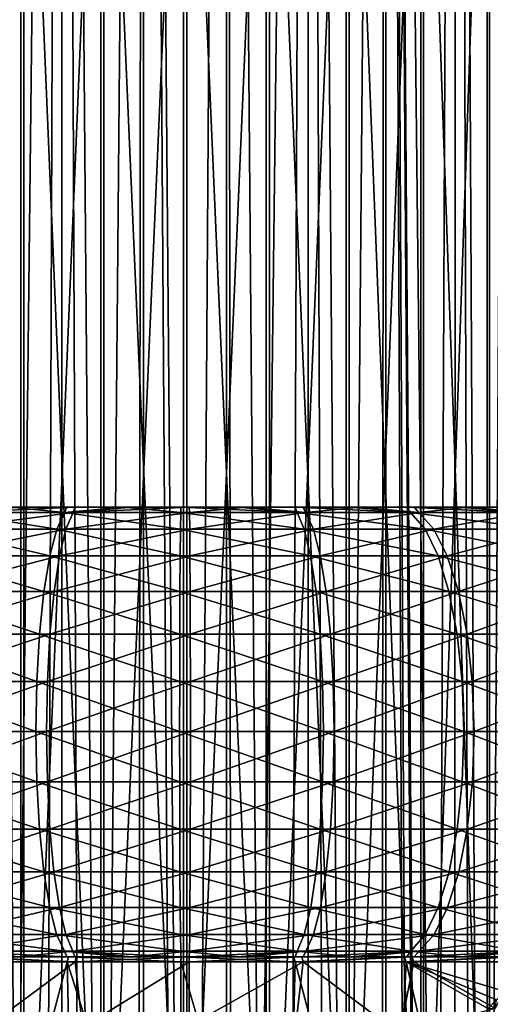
# Model space of a CAD drawing. Header units: metres. Extents: x -109 to 109, y -917 to 389.
# Tile 562 of 656: x -5 to 9, y -208 to -180. Entities that reach past the tile are written whole.
import ezdxf

# ---------------------------------------------------------------- set-up
doc = ezdxf.new("R2010")
doc.units = ezdxf.units.M
doc.layers.add('solid_24503124_XXX_01_SW0001', color=7, linetype='CONTINUOUS')
doc.layers.add('solid_24503124_XXX_01_SW0001_01', color=7, linetype='CONTINUOUS')

msp = doc.modelspace()

# ---------------------------------------------------------------- linework, layer by layer
at = {"layer": 'solid_24503124_XXX_01_SW0001'}
for points in [[(-5.6197, -285.277405, -11.722584), (-5.79459, -103, -11.637124), (-3.557477, -103, -12.503767)], [(-3.557692, -390, 12.503706), (-3.557692, -103, 12.503706), (-5.794521, -103, 11.637158)], [(-5.794521, -390, 11.637158), (-3.557692, -390, 12.503706), (-5.794521, -103, 11.637158)], [(-4.213745, -284.701843, -12.298144), (-5.6197, -285.277405, -11.722584), (-3.557477, -103, -12.503767)], [(-2.810636, -284.307465, -12.692531), (-4.213745, -284.701843, -12.298144), (-3.557477, -103, -12.503767)], [(-1.199402, -390, 12.944548), (-1.199402, -103, 12.944548), (-3.557692, -103, 12.503706)], [(-3.557692, -390, 12.503706), (-1.199402, -390, 12.944548), (-3.557692, -103, 12.503706)], [(-2.810636, -284.307465, -12.692531), (-3.557477, -103, -12.503767), (-1.199514, -103, -12.944537)], [(-1.408182, -284.076508, -12.923507), (-2.810636, -284.307465, -12.692531), (-1.199514, -103, -12.944537)], [(0, -284, -13), (-1.408182, -284.076508, -12.923507), (-1.199514, -103, -12.944537)], [(1.199402, -390, 12.944548), (1.199402, -103, 12.944548), (-1.199402, -103, 12.944548)], [(-1.199402, -390, 12.944548), (1.199402, -390, 12.944548), (-1.199402, -103, 12.944548)], [(-6.884048, -164.5, -57.364769), (-6.884008, -219.5, -57.364746), (-4.740466, -219.5, -56.287582)], [(-4.740501, -164.5, -56.287598), (-6.884048, -164.5, -57.364769), (-4.740466, -219.5, -56.287582)], [(-6.803097, -164.5, -79.470268), (-4.651719, -164.5, -80.531715), (-6.803058, -219.5, -79.470291)], [(-4.651719, -164.5, -80.531715), (-4.651684, -219.5, -80.531723), (-6.803058, -219.5, -79.470291)], [(-4.740501, -164.5, -56.287598), (-4.740466, -219.5, -56.287582), (-2.4355, -219.5, -55.622635)], [(-2.435523, -164.5, -55.622639), (-4.740501, -164.5, -56.287598), (-2.4355, -219.5, -55.622635)], [(-4.651719, -164.5, -80.531715), (-2.341933, -164.5, -81.179771), (-4.651684, -219.5, -80.531723)], [(-2.341933, -164.5, -81.179771), (-2.34191, -219.5, -81.179771), (-4.651684, -219.5, -80.531723)], [(-2.435523, -164.5, -55.622639), (-2.4355, -219.5, -55.622635), (-0.047606, -219.5, -55.392544)], [(-0.047606, -164.5, -55.392544), (-2.435523, -164.5, -55.622639), (-0.047606, -219.5, -55.392544)], [(-2.341933, -164.5, -81.179771), (0.047606, -164.5, -81.392372), (-2.34191, -219.5, -81.179771)], [(0.047606, -164.5, -81.392372), (0.047606, -219.5, -81.392372), (-2.34191, -219.5, -81.179771)], [(-6.751203, -194.251617, -379.878693), (-3.48131, -194.251617, -379.073364), (-5.03332, -194.092514, -380.861115)], [(-6.512115, -194.251617, -420.698975), (-4.805858, -194.092514, -419.696503), (-3.18291, -194.092514, -420.027069)], [(-3.233013, -194.251617, -421.465942), (-6.512115, -194.251617, -420.698975), (-3.18291, -194.092514, -420.027069)], [(-5.03332, -194.092514, -380.861115), (-3.414355, -194.092514, -380.511597), (-4.805858, -194.092514, -419.696503)], [(-3.48131, -194.251617, -379.073364), (-3.414355, -194.092514, -380.511597), (-5.03332, -194.092514, -380.861115)], [(-3.414355, -194.092514, -380.511597), (-3.18291, -194.092514, -420.027069), (-4.805858, -194.092514, -419.696503)], [(-3.48131, -194.251617, -379.073364), (-1.771843, -194.092514, -380.296967), (-3.414355, -194.092514, -380.511597)], [(-3.48131, -194.251617, -379.073364), (-0.125696, -194.251617, -378.78949), (-1.771843, -194.092514, -380.296967)], [(-3.414355, -194.092514, -380.511597), (-1.771843, -194.092514, -380.296967), (-3.18291, -194.092514, -420.027069)], [(-3.233013, -194.251617, -421.465942), (-3.18291, -194.092514, -420.027069), (-1.537996, -194.092514, -420.222412)], [(-1.771843, -194.092514, -380.296967), (-1.537996, -194.092514, -420.222412), (-3.18291, -194.092514, -420.027069)], [(-1.771843, -194.092514, -380.296967), (-0.117324, -194.092514, -380.218781), (-1.537996, -194.092514, -420.222412)], [(-0.125696, -194.251617, -378.78949), (-0.117324, -194.092514, -380.218781), (-1.771843, -194.092514, -380.296967)], [(-0.117324, -194.092514, -380.218781), (0.117324, -194.092514, -420.281219), (-1.537996, -194.092514, -420.222412)], [(-0.125696, -194.251617, -378.78949), (3.233013, -194.251617, -379.034058), (-0.117324, -194.092514, -380.218781)], [(3.233013, -194.251617, -379.034058), (1.537996, -194.092514, -380.277588), (-0.117324, -194.092514, -380.218781)], [(-7.184214, -194.729279, -378.572113), (-3.704595, -194.729279, -377.715149), (-6.751203, -194.251617, -379.878693)], [(-6.929791, -194.729279, -422.010559), (-6.512115, -194.251617, -420.698975), (-3.233013, -194.251617, -421.465942)], [(-6.929791, -194.729279, -422.010559), (-3.233013, -194.251617, -421.465942), (-3.440373, -194.729279, -422.826691)], [(-3.704595, -194.729279, -377.715149), (-3.48131, -194.251617, -379.073364), (-6.751203, -194.251617, -379.878693)], [(-3.704595, -194.729279, -377.715149), (-0.133758, -194.729279, -377.413055), (-3.48131, -194.251617, -379.073364)], [(-0.133758, -194.729279, -377.413055), (-0.125696, -194.251617, -378.78949), (-3.48131, -194.251617, -379.073364)], [(-0.133758, -194.729279, -377.413055), (3.440373, -194.729279, -377.673309), (-0.125696, -194.251617, -378.78949)], [(3.440373, -194.729279, -377.673309), (3.233013, -194.251617, -379.034058), (-0.125696, -194.251617, -378.78949)], [(-7.572876, -195.501526, -377.399353), (-3.905012, -195.501526, -376.496033), (-7.184214, -194.729279, -378.572113)], [(-3.440373, -194.729279, -422.826691), (-3.626496, -195.501526, -424.048096), (-7.30469, -195.501526, -423.187775)], [(-6.929791, -194.729279, -422.010559), (-3.440373, -194.729279, -422.826691), (-7.30469, -195.501526, -423.187775)], [(-3.905012, -195.501526, -376.496033), (-3.704595, -194.729279, -377.715149), (-7.184214, -194.729279, -378.572113)], [(-3.905012, -195.501526, -376.496033), (-0.140994, -195.501526, -376.177582), (-3.704595, -194.729279, -377.715149)], [(-0.140994, -195.501526, -376.177582), (-0.133758, -194.729279, -377.413055), (-3.704595, -194.729279, -377.715149)], [(0.133758, -194.729279, -423.086945), (0.140994, -195.501526, -424.322418), (-3.626496, -195.501526, -424.048096)], [(-3.440373, -194.729279, -422.826691), (0.133758, -194.729279, -423.086945), (-3.626496, -195.501526, -424.048096)], [(-0.140994, -195.501526, -376.177582), (3.626496, -195.501526, -376.451904), (-0.133758, -194.729279, -377.413055)], [(3.626496, -195.501526, -376.451904), (3.440373, -194.729279, -377.673309), (-0.133758, -194.729279, -377.413055)], [(-7.897663, -196.529587, -376.419312), (-4.072491, -196.529587, -375.477264), (-7.572876, -195.501526, -377.399353)], [(-3.626496, -195.501526, -424.048096), (-3.78203, -196.529587, -425.068756), (-7.617975, -196.529587, -424.171539)], [(-7.30469, -195.501526, -423.187775), (-3.626496, -195.501526, -424.048096), (-7.617975, -196.529587, -424.171539)], [(-4.072491, -196.529587, -375.477264), (-3.905012, -195.501526, -376.496033), (-7.572876, -195.501526, -377.399353)], [(-4.072491, -196.529587, -375.477264), (-0.147041, -196.529587, -375.145172), (-3.905012, -195.501526, -376.496033)], [(-0.147041, -196.529587, -375.145172), (-0.140994, -195.501526, -376.177582), (-3.905012, -195.501526, -376.496033)], [(0.140994, -195.501526, -424.322418), (0.147041, -196.529587, -425.354828), (-3.78203, -196.529587, -425.068756)], [(-3.626496, -195.501526, -424.048096), (0.140994, -195.501526, -424.322418), (-3.78203, -196.529587, -425.068756)], [(-0.147041, -196.529587, -375.145172), (3.78203, -196.529587, -375.431244), (-0.140994, -195.501526, -376.177582)], [(3.78203, -196.529587, -375.431244), (3.626496, -195.501526, -376.451904), (-0.140994, -195.501526, -376.177582)], [(-8.142256, -197.761765, -375.681274), (-4.198617, -197.761765, -374.710022), (-7.897663, -196.529587, -376.419312)], [(-4.198617, -197.761765, -374.710022), (-4.072491, -196.529587, -375.477264), (-7.897663, -196.529587, -376.419312)], [(-3.78203, -196.529587, -425.068756), (-3.89916, -197.761765, -425.837402), (-7.853905, -197.761765, -424.912415)], [(-7.617975, -196.529587, -424.171539), (-3.78203, -196.529587, -425.068756), (-7.853905, -197.761765, -424.912415)], [(-4.198617, -197.761765, -374.710022), (-0.151595, -197.761765, -374.367676), (-4.072491, -196.529587, -375.477264)], [(-0.151595, -197.761765, -374.367676), (-0.147041, -196.529587, -375.145172), (-4.072491, -196.529587, -375.477264)], [(0.147041, -196.529587, -425.354828), (0.151595, -197.761765, -426.132324), (-3.89916, -197.761765, -425.837402)], [(-3.78203, -196.529587, -425.068756), (0.147041, -196.529587, -425.354828), (-3.89916, -197.761765, -425.837402)], [(-0.151595, -197.761765, -374.367676), (3.89916, -197.761765, -374.662598), (-0.147041, -196.529587, -375.145172)], [(3.89916, -197.761765, -374.662598), (3.78203, -196.529587, -375.431244), (-0.147041, -196.529587, -375.145172)], [(-8.294364, -199.136185, -375.222321), (-4.277053, -199.136185, -374.23291), (-8.142256, -197.761765, -375.681274)], [(-4.277053, -199.136185, -374.23291), (-4.198617, -197.761765, -374.710022), (-8.142256, -197.761765, -375.681274)], [(-3.89916, -197.761765, -425.837402), (-3.972002, -199.136185, -426.315399), (-8.000627, -199.136185, -425.373138)], [(-7.853905, -197.761765, -424.912415), (-3.89916, -197.761765, -425.837402), (-8.000627, -199.136185, -425.373138)], [(-4.277053, -199.136185, -374.23291), (-0.154427, -199.136185, -373.884155), (-4.198617, -197.761765, -374.710022)], [(-0.154427, -199.136185, -373.884155), (-0.151595, -197.761765, -374.367676), (-4.198617, -197.761765, -374.710022)], [(0.151595, -197.761765, -426.132324), (0.154427, -199.136185, -426.615845), (-3.972002, -199.136185, -426.315399)], [(-3.89916, -197.761765, -425.837402), (0.151595, -197.761765, -426.132324), (-3.972002, -199.136185, -426.315399)], [(-0.154427, -199.136185, -373.884155), (3.972002, -199.136185, -374.184601), (-0.151595, -197.761765, -374.367676)], [(3.972002, -199.136185, -374.184601), (3.89916, -197.761765, -374.662598), (-0.151595, -197.761765, -374.367676)], [(-8.346347, -200.583771, -375.06546), (-4.303858, -200.583771, -374.069855), (-8.294364, -199.136185, -375.222321)], [(-4.303858, -200.583771, -374.069855), (-4.277053, -199.136185, -374.23291), (-8.294364, -199.136185, -375.222321)], [(-3.972002, -199.136185, -426.315399), (-3.996895, -200.583771, -426.47876), (-8.050769, -200.583771, -425.530579)], [(-8.000627, -199.136185, -425.373138), (-3.972002, -199.136185, -426.315399), (-8.050769, -200.583771, -425.530579)], [(-4.303858, -200.583771, -374.069855), (-0.155395, -200.583771, -373.718903), (-4.277053, -199.136185, -374.23291)], [(-0.155395, -200.583771, -373.718903), (-0.154427, -199.136185, -373.884155), (-4.277053, -199.136185, -374.23291)], [(0.154427, -199.136185, -426.615845), (0.155395, -200.583771, -426.781097), (-3.996895, -200.583771, -426.47876)], [(-3.972002, -199.136185, -426.315399), (0.154427, -199.136185, -426.615845), (-3.996895, -200.583771, -426.47876)], [(-0.155395, -200.583771, -373.718903), (3.996895, -200.583771, -374.02124), (-0.154427, -199.136185, -373.884155)], [(3.996895, -200.583771, -374.02124), (3.972002, -199.136185, -374.184601), (-0.154427, -199.136185, -373.884155)], [(-4.277686, -202.031799, -374.229065), (-4.303858, -200.583771, -374.069855), (-8.346347, -200.583771, -375.06546)], [(-8.29559, -202.031799, -375.218597), (-4.277686, -202.031799, -374.229065), (-8.346347, -200.583771, -375.06546)], [(-8.050769, -200.583771, -425.530579), (-3.996895, -200.583771, -426.47876), (-8.00181, -202.031799, -425.376862)], [(-3.996895, -200.583771, -426.47876), (-3.972589, -202.031799, -426.319244), (-8.00181, -202.031799, -425.376862)], [(-0.15445, -202.031799, -373.880249), (-0.155395, -200.583771, -373.718903), (-4.303858, -200.583771, -374.069855)], [(-4.277686, -202.031799, -374.229065), (-0.15445, -202.031799, -373.880249), (-4.303858, -200.583771, -374.069855)], [(-3.996895, -200.583771, -426.47876), (0.155395, -200.583771, -426.781097), (-3.972589, -202.031799, -426.319244)], [(0.155395, -200.583771, -426.781097), (0.15445, -202.031799, -426.619751), (-3.972589, -202.031799, -426.319244)], [(3.972589, -202.031799, -374.180756), (3.996895, -200.583771, -374.02124), (-0.155395, -200.583771, -373.718903)], [(-0.15445, -202.031799, -373.880249), (3.972589, -202.031799, -374.180756), (-0.155395, -200.583771, -373.718903)], [(-4.199851, -203.407501, -374.702545), (-4.277686, -202.031799, -374.229065), (-8.29559, -202.031799, -375.218597)], [(-8.144647, -203.407501, -375.674072), (-4.199851, -203.407501, -374.702545), (-8.29559, -202.031799, -375.218597)], [(-8.00181, -202.031799, -425.376862), (-3.972589, -202.031799, -426.319244), (-7.856212, -203.407501, -424.919647)], [(-3.972589, -202.031799, -426.319244), (-3.900305, -203.407501, -425.84491), (-7.856212, -203.407501, -424.919647)], [(-0.151639, -203.407501, -374.360077), (-0.15445, -202.031799, -373.880249), (-4.277686, -202.031799, -374.229065)], [(-4.199851, -203.407501, -374.702545), (-0.151639, -203.407501, -374.360077), (-4.277686, -202.031799, -374.229065)], [(-3.972589, -202.031799, -426.319244), (0.15445, -202.031799, -426.619751), (-3.900305, -203.407501, -425.84491)], [(0.15445, -202.031799, -426.619751), (0.151639, -203.407501, -426.139923), (-3.900305, -203.407501, -425.84491)], [(3.900305, -203.407501, -374.65509), (3.972589, -202.031799, -374.180756), (-0.15445, -202.031799, -373.880249)], [(-0.151639, -203.407501, -374.360077), (3.900305, -203.407501, -374.65509), (-0.15445, -202.031799, -373.880249)], [(-4.074263, -204.641785, -375.466492), (-4.199851, -203.407501, -374.702545), (-8.144647, -203.407501, -375.674072)], [(-7.901099, -204.641785, -376.408966), (-4.074263, -204.641785, -375.466492), (-8.144647, -203.407501, -375.674072)], [(-7.856212, -203.407501, -424.919647), (-3.900305, -203.407501, -425.84491), (-7.621289, -204.641785, -424.181946)], [(-3.900305, -203.407501, -425.84491), (-3.783675, -204.641785, -425.079559), (-7.621289, -204.641785, -424.181946)], [(-0.147105, -204.641785, -375.134247), (-0.151639, -203.407501, -374.360077), (-4.199851, -203.407501, -374.702545)], [(-4.074263, -204.641785, -375.466492), (-0.147105, -204.641785, -375.134247), (-4.199851, -203.407501, -374.702545)], [(-3.900305, -203.407501, -425.84491), (0.151639, -203.407501, -426.139923), (-3.783675, -204.641785, -425.079559)], [(0.151639, -203.407501, -426.139923), (0.147105, -204.641785, -425.365753), (-3.783675, -204.641785, -425.079559)], [(3.783675, -204.641785, -375.420441), (3.900305, -203.407501, -374.65509), (-0.151639, -203.407501, -374.360077)], [(-0.147105, -204.641785, -375.134247), (3.783675, -204.641785, -375.420441), (-0.151639, -203.407501, -374.360077)], [(-3.907234, -205.672607, -376.482513), (-4.074263, -204.641785, -375.466492), (-7.901099, -204.641785, -376.408966)], [(-7.577184, -205.672607, -377.386353), (-3.907234, -205.672607, -376.482513), (-7.901099, -204.641785, -376.408966)], [(-7.621289, -204.641785, -424.181946), (-3.783675, -204.641785, -425.079559), (-7.308845, -205.672607, -423.200836)], [(-3.783675, -204.641785, -425.079559), (-3.628559, -205.672607, -424.061646), (-7.308845, -205.672607, -423.200836)], [(-0.141074, -205.672607, -376.16391), (-0.147105, -204.641785, -375.134247), (-4.074263, -204.641785, -375.466492)], [(-3.907234, -205.672607, -376.482513), (-0.141074, -205.672607, -376.16391), (-4.074263, -204.641785, -375.466492)], [(-3.783675, -204.641785, -425.079559), (0.147105, -204.641785, -425.365753), (-3.628559, -205.672607, -424.061646)], [(0.147105, -204.641785, -425.365753), (0.141074, -205.672607, -424.33609), (-3.628559, -205.672607, -424.061646)], [(3.628559, -205.672607, -376.438354), (3.783675, -204.641785, -375.420441), (-0.147105, -204.641785, -375.134247)], [(-0.141074, -205.672607, -376.16391), (3.628559, -205.672607, -376.438354), (-0.147105, -204.641785, -375.134247)], [(-3.707155, -206.448181, -377.699585), (-3.907234, -205.672607, -376.482513), (-7.577184, -205.672607, -377.386353)], [(-7.189177, -206.448181, -378.557129), (-3.707155, -206.448181, -377.699585), (-7.577184, -205.672607, -377.386353)], [(-7.308845, -205.672607, -423.200836), (-3.628559, -205.672607, -424.061646), (-6.934579, -206.448181, -422.025574)], [(-3.628559, -205.672607, -424.061646), (-3.44275, -206.448181, -422.842316), (-6.934579, -206.448181, -422.025574)], [(-0.13385, -206.448181, -377.397278), (-0.141074, -205.672607, -376.16391), (-3.907234, -205.672607, -376.482513)], [(-3.707155, -206.448181, -377.699585), (-0.13385, -206.448181, -377.397278), (-3.907234, -205.672607, -376.482513)], [(-3.628559, -205.672607, -424.061646), (0.141074, -205.672607, -424.33609), (-3.44275, -206.448181, -422.842316)], [(0.141074, -205.672607, -424.33609), (0.13385, -206.448181, -423.102722), (-3.44275, -206.448181, -422.842316)], [(3.44275, -206.448181, -377.657684), (3.628559, -205.672607, -376.438354), (-0.141074, -205.672607, -376.16391)], [(-0.13385, -206.448181, -377.397278), (3.44275, -206.448181, -377.657684), (-0.141074, -205.672607, -376.16391)], [(-3.484079, -206.92955, -379.056549), (-3.707155, -206.448181, -377.699585), (-7.189177, -206.448181, -378.557129)], [(-6.756573, -206.92955, -379.862488), (-3.484079, -206.92955, -379.056549), (-7.189177, -206.448181, -378.557129)], [(-6.934579, -206.448181, -422.025574), (-3.44275, -206.448181, -422.842316), (-6.517294, -206.92955, -420.71524)], [(-3.44275, -206.448181, -422.842316), (-3.235585, -206.92955, -421.482819), (-6.517294, -206.92955, -420.71524)], [(-0.125796, -206.92955, -378.77243), (-0.13385, -206.448181, -377.397278), (-3.707155, -206.448181, -377.699585)], [(-3.484079, -206.92955, -379.056549), (-0.125796, -206.92955, -378.77243), (-3.707155, -206.448181, -377.699585)], [(-3.44275, -206.448181, -422.842316), (0.13385, -206.448181, -423.102722), (-3.235585, -206.92955, -421.482819)], [(0.13385, -206.448181, -423.102722), (0.125796, -206.92955, -421.72757), (-3.235585, -206.92955, -421.482819)], [(3.235585, -206.92955, -379.017181), (3.44275, -206.448181, -377.657684), (-0.13385, -206.448181, -377.397278)], [(-0.125796, -206.92955, -378.77243), (3.235585, -206.92955, -379.017181), (-0.13385, -206.448181, -377.397278)], [(-6.756573, -206.92955, -379.862488), (-5.03332, -207.092514, -380.861115), (-3.414355, -207.092514, -380.511597)], [(-6.756573, -206.92955, -379.862488), (-3.414355, -207.092514, -380.511597), (-3.484079, -206.92955, -379.056549)], [(-6.517294, -206.92955, -420.71524), (-3.235585, -206.92955, -421.482819), (-4.805858, -207.092514, -419.696503)], [(-3.235585, -206.92955, -421.482819), (-3.18291, -207.092514, -420.027069), (-4.805858, -207.092514, -419.696503)], [(-3.484079, -206.92955, -379.056549), (-3.414355, -207.092514, -380.511597), (-1.771843, -207.092514, -380.296967)], [(-3.484079, -206.92955, -379.056549), (-1.771843, -207.092514, -380.296967), (-0.117324, -207.092514, -380.218781)], [(-3.484079, -206.92955, -379.056549), (-0.117324, -207.092514, -380.218781), (-0.125796, -206.92955, -378.77243)], [(-3.235585, -206.92955, -421.482819), (-1.537996, -207.092514, -420.222412), (-3.18291, -207.092514, -420.027069)], [(-3.235585, -206.92955, -421.482819), (0.125796, -206.92955, -421.72757), (-1.537996, -207.092514, -420.222412)], [(0.125796, -206.92955, -421.72757), (0.117324, -207.092514, -420.281219), (-1.537996, -207.092514, -420.222412)], [(-6.544908, -207.092514, -381.51004), (-6.604671, -207.242523, -381.372009), (-3.407377, -207.242523, -380.542389)], [(-3.368373, -207.092514, -380.687866), (-6.544908, -207.092514, -381.51004), (-3.407377, -207.242523, -380.542389)], [(-5.03332, -207.092514, -380.861115), (-6.544908, -207.092514, -381.51004), (-3.368373, -207.092514, -380.687866)], [(-6.324943, -207.092514, -419.065338), (-3.176293, -207.242523, -419.996155), (-6.383085, -207.242523, -419.204041)], [(-6.324943, -207.092514, -419.065338), (-3.138996, -207.092514, -419.85025), (-3.176293, -207.242523, -419.996155)], [(-3.18291, -207.092514, -420.027069), (-3.138996, -207.092514, -419.85025), (-6.324943, -207.092514, -419.065338)], [(-4.805858, -207.092514, -419.696503), (-3.18291, -207.092514, -420.027069), (-6.324943, -207.092514, -419.065338)], [(-3.414355, -207.092514, -380.511597), (-5.03332, -207.092514, -380.861115), (-3.368373, -207.092514, -380.687866)], [(-1.771843, -207.092514, -380.296967), (-3.414355, -207.092514, -380.511597), (-3.368373, -207.092514, -380.687866)], [(-3.368373, -207.092514, -380.687866), (-3.407377, -207.242523, -380.542389), (-0.11714, -207.242523, -380.250336)], [(-3.368373, -207.092514, -380.687866), (-0.11714, -207.242523, -380.250336), (-0.116261, -207.092514, -380.40033)], [(-1.771843, -207.092514, -380.296967), (-3.368373, -207.092514, -380.687866), (-0.116261, -207.092514, -380.40033)], [(-3.18291, -207.092514, -420.027069), (-1.537996, -207.092514, -420.222412), (-3.138996, -207.092514, -419.85025)], [(-3.138996, -207.092514, -419.85025), (0.116261, -207.092514, -420.09967), (-3.176293, -207.242523, -419.996155)], [(0.117324, -207.092514, -420.281219), (0.116261, -207.092514, -420.09967), (-3.138996, -207.092514, -419.85025)], [(-1.537996, -207.092514, -420.222412), (0.117324, -207.092514, -420.281219), (-3.138996, -207.092514, -419.85025)], [(-0.117324, -207.092514, -380.218781), (-1.771843, -207.092514, -380.296967), (-0.116261, -207.092514, -380.40033)], [(-0.11714, -207.242523, -380.250336), (3.176293, -207.242523, -380.503845), (-0.116261, -207.092514, -380.40033)], [(-6.128721, -217.592514, -381.212189), (-3.407377, -207.242523, -380.542389), (-6.604671, -207.242523, -381.372009)], [(-6.383085, -207.242523, -419.204041), (-3.176293, -207.242523, -419.996155), (-5.966747, -209.297363, -419.339203)], [(-6.128721, -217.592514, -381.212189), (-3.159743, -217.592514, -380.50119), (-3.407377, -207.242523, -380.542389)], [(-3.176293, -207.242523, -419.996155), (-2.959124, -209.133041, -420.029877), (-5.966747, -209.297363, -419.339203)], [(-3.407377, -207.242523, -380.542389), (-0.11714, -217.592514, -380.250336), (-0.11714, -207.242523, -380.250336)], [(-3.159743, -217.592514, -380.50119), (-0.11714, -217.592514, -380.250336), (-3.407377, -207.242523, -380.542389)], [(-3.176293, -207.242523, -419.996155), (0.11714, -207.242523, -420.249664), (-2.959124, -209.133041, -420.029877)]]:
    msp.add_3dface(points, dxfattribs=at)
at = {"layer": 'solid_24503124_XXX_01_SW0001_01'}
for points in [[(0, -284, -13), (-1.199514, -103, -12.944537), (1.199602, -103, -12.94453)], [(1.399285, -284.075531, -12.924473), (0, -284, -13), (1.199602, -103, -12.94453)], [(3.557692, -390, 12.503706), (3.557692, -103, 12.503706), (1.199402, -103, 12.944548)], [(1.199402, -390, 12.944548), (3.557692, -390, 12.503706), (1.199402, -103, 12.944548)], [(1.399285, -284.075531, -12.924473), (1.199602, -103, -12.94453), (3.55756, -103, -12.503744)], [(2.808558, -284.307007, -12.69299), (1.399285, -284.075531, -12.924473), (3.55756, -103, -12.503744)], [(4.21655, -284.70282, -12.297183), (2.808558, -284.307007, -12.69299), (3.55756, -103, -12.503744)], [(4.21655, -284.70282, -12.297183), (3.55756, -103, -12.503744), (5.794662, -103, -11.637088)], [(5.794521, -390, 11.637158), (5.794521, -103, 11.637158), (3.557692, -103, 12.503706)], [(3.557692, -390, 12.503706), (5.794521, -390, 11.637158), (3.557692, -103, 12.503706)], [(5.6197, -285.277405, -11.722584), (4.21655, -284.70282, -12.297183), (5.794662, -103, -11.637088)], [(7.048532, -286.332458, -10.923286), (5.6197, -285.277405, -11.722584), (5.794662, -103, -11.637088)], [(7.754774, -280.148346, 10.433766), (7.834294, -103, 10.374181), (5.794521, -103, 11.637158)], [(6.604911, -285.000854, 11.197104), (5.794521, -103, 11.637158), (5.794521, -390, 11.637158)], [(7.085394, -281.918243, 10.899412), (7.754774, -280.148346, 10.433766), (5.794521, -103, 11.637158)], [(6.719048, -283.506927, 11.128989), (7.085394, -281.918243, 10.899412), (5.794521, -103, 11.637158)], [(6.604911, -285.000854, 11.197104), (6.719048, -283.506927, 11.128989), (5.794521, -103, 11.637158)], [(7.048532, -286.332458, -10.923286), (5.794662, -103, -11.637088), (7.834182, -103, -10.374267)], [(8.403661, -287.724091, -9.918592), (7.048532, -286.332458, -10.923286), (7.834182, -103, -10.374267)], [(7.754774, -280.148346, 10.433766), (8.712723, -278.270996, 9.648236), (7.834294, -103, 10.374181)], [(8.403661, -287.724091, -9.918592), (7.834182, -103, -10.374267), (9.607136, -103, -8.758019)], [(8.712723, -278.270996, 9.648236), (9.607066, -103, 8.758096), (7.834294, -103, 10.374181)], [(9.576633, -289.418182, -8.791365), (8.403661, -287.724091, -9.918592), (9.607136, -103, -8.758019)], [(8.712723, -278.270996, 9.648236), (9.803551, -276.489044, 8.537586), (9.607066, -103, 8.758096)], [(-0.047606, -164.5, -55.392544), (-0.047606, -219.5, -55.392544), (2.34191, -219.5, -55.605141)], [(2.341933, -164.5, -55.605145), (-0.047606, -164.5, -55.392544), (2.34191, -219.5, -55.605141)], [(2.435523, -164.5, -81.162277), (2.4355, -219.5, -81.162277), (0.047606, -219.5, -81.392372)], [(2.435523, -164.5, -81.162277), (0.047606, -219.5, -81.392372), (0.047606, -164.5, -81.392372)], [(2.341933, -164.5, -55.605145), (2.34191, -219.5, -55.605141), (4.651684, -219.5, -56.253189)], [(4.651719, -164.5, -56.253201), (2.341933, -164.5, -55.605145), (4.651684, -219.5, -56.253189)], [(4.740501, -164.5, -80.497314), (4.740466, -219.5, -80.49733), (2.4355, -219.5, -81.162277)], [(2.435523, -164.5, -81.162277), (4.740501, -164.5, -80.497314), (2.4355, -219.5, -81.162277)], [(4.651719, -164.5, -56.253201), (4.651684, -219.5, -56.253189), (6.803058, -219.5, -57.314625)], [(6.803097, -164.5, -57.314648), (4.651719, -164.5, -56.253201), (6.803058, -219.5, -57.314625)], [(6.884048, -164.5, -79.420143), (6.884008, -219.5, -79.420166), (4.740466, -219.5, -80.49733)], [(4.740501, -164.5, -80.497314), (6.884048, -164.5, -79.420143), (4.740466, -219.5, -80.49733)], [(6.803097, -164.5, -57.314648), (6.803058, -219.5, -57.314625), (8.722769, -219.5, -58.753304)], [(8.722804, -164.5, -58.753334), (6.803097, -164.5, -57.314648), (8.722769, -219.5, -58.753304)], [(8.793165, -164.5, -77.967438), (8.793131, -219.5, -77.967468), (6.884008, -219.5, -79.420166)], [(6.884048, -164.5, -79.420143), (8.793165, -164.5, -77.967438), (6.884008, -219.5, -79.420166)], [(8.722804, -164.5, -58.753334), (8.722769, -219.5, -58.753304), (10.345439, -219.5, -60.520237)], [(10.345466, -164.5, -60.520267), (8.722804, -164.5, -58.753334), (10.345439, -219.5, -60.520237)], [(10.402843, -164.5, -76.188667), (10.402817, -219.5, -76.188698), (8.793131, -219.5, -77.967468)], [(8.793165, -164.5, -77.967438), (10.402843, -164.5, -76.188667), (8.793131, -219.5, -77.967468)], [(-3.233013, -194.251617, -421.465942), (-1.537996, -194.092514, -420.222412), (0.117324, -194.092514, -420.281219)], [(0.125696, -194.251617, -421.71051), (-3.233013, -194.251617, -421.465942), (0.117324, -194.092514, -420.281219)], [(-0.117324, -194.092514, -380.218781), (1.537996, -194.092514, -380.277588), (0.117324, -194.092514, -420.281219)], [(1.537996, -194.092514, -380.277588), (1.771843, -194.092514, -420.203033), (0.117324, -194.092514, -420.281219)], [(0.125696, -194.251617, -421.71051), (0.117324, -194.092514, -420.281219), (1.771843, -194.092514, -420.203033)], [(3.48131, -194.251617, -421.426636), (0.125696, -194.251617, -421.71051), (1.771843, -194.092514, -420.203033)], [(1.537996, -194.092514, -380.277588), (3.18291, -194.092514, -380.472931), (1.771843, -194.092514, -420.203033)], [(3.233013, -194.251617, -379.034058), (3.18291, -194.092514, -380.472931), (1.537996, -194.092514, -380.277588)], [(3.18291, -194.092514, -380.472931), (3.414355, -194.092514, -419.988403), (1.771843, -194.092514, -420.203033)], [(3.48131, -194.251617, -421.426636), (1.771843, -194.092514, -420.203033), (3.414355, -194.092514, -419.988403)], [(3.18291, -194.092514, -380.472931), (4.805858, -194.092514, -380.803497), (3.414355, -194.092514, -419.988403)], [(6.512115, -194.251617, -379.801025), (4.805858, -194.092514, -380.803497), (3.18291, -194.092514, -380.472931)], [(3.233013, -194.251617, -379.034058), (6.512115, -194.251617, -379.801025), (3.18291, -194.092514, -380.472931)], [(4.805858, -194.092514, -380.803497), (5.03332, -194.092514, -419.638885), (3.414355, -194.092514, -419.988403)], [(3.48131, -194.251617, -421.426636), (3.414355, -194.092514, -419.988403), (5.03332, -194.092514, -419.638885)], [(6.751203, -194.251617, -420.621307), (3.48131, -194.251617, -421.426636), (5.03332, -194.092514, -419.638885)], [(4.805858, -194.092514, -380.803497), (6.396173, -194.092514, -381.267059), (5.03332, -194.092514, -419.638885)], [(6.512115, -194.251617, -379.801025), (6.396173, -194.092514, -381.267059), (4.805858, -194.092514, -380.803497)], [(6.396173, -194.092514, -381.267059), (6.618096, -194.092514, -419.156708), (5.03332, -194.092514, -419.638885)], [(6.751203, -194.251617, -420.621307), (5.03332, -194.092514, -419.638885), (6.618096, -194.092514, -419.156708)], [(6.396173, -194.092514, -381.267059), (7.942556, -194.092514, -381.860352), (6.618096, -194.092514, -419.156708)], [(9.630867, -194.251617, -381.071503), (7.942556, -194.092514, -381.860352), (6.396173, -194.092514, -381.267059)], [(6.512115, -194.251617, -379.801025), (9.630867, -194.251617, -381.071503), (6.396173, -194.092514, -381.267059)], [(7.942556, -194.092514, -381.860352), (8.157423, -194.092514, -418.545349), (6.618096, -194.092514, -419.156708)], [(6.751203, -194.251617, -420.621307), (6.618096, -194.092514, -419.156708), (8.157423, -194.092514, -418.545349)], [(9.854858, -194.251617, -419.314392), (6.751203, -194.251617, -420.621307), (8.157423, -194.092514, -418.545349)], [(7.942556, -194.092514, -381.860352), (9.434766, -194.092514, -382.579468), (8.157423, -194.092514, -418.545349)], [(9.630867, -194.251617, -381.071503), (9.434766, -194.092514, -382.579468), (7.942556, -194.092514, -381.860352)], [(9.434766, -194.092514, -382.579468), (9.641108, -194.092514, -417.808807), (8.157423, -194.092514, -418.545349)], [(9.854858, -194.251617, -419.314392), (8.157423, -194.092514, -418.545349), (9.641108, -194.092514, -417.808807)], [(-3.440373, -194.729279, -422.826691), (-3.233013, -194.251617, -421.465942), (0.125696, -194.251617, -421.71051)], [(-3.440373, -194.729279, -422.826691), (0.125696, -194.251617, -421.71051), (0.133758, -194.729279, -423.086945)], [(0.133758, -194.729279, -423.086945), (0.125696, -194.251617, -421.71051), (3.48131, -194.251617, -421.426636)], [(0.133758, -194.729279, -423.086945), (3.48131, -194.251617, -421.426636), (3.704595, -194.729279, -422.784851)], [(6.929791, -194.729279, -378.489441), (6.512115, -194.251617, -379.801025), (3.233013, -194.251617, -379.034058)], [(3.440373, -194.729279, -377.673309), (6.929791, -194.729279, -378.489441), (3.233013, -194.251617, -379.034058)], [(3.704595, -194.729279, -422.784851), (3.48131, -194.251617, -421.426636), (6.751203, -194.251617, -420.621307)], [(3.704595, -194.729279, -422.784851), (6.751203, -194.251617, -420.621307), (7.184214, -194.729279, -421.927887)], [(10.248574, -194.729279, -379.8414), (9.630867, -194.251617, -381.071503), (6.512115, -194.251617, -379.801025)], [(6.929791, -194.729279, -378.489441), (10.248574, -194.729279, -379.8414), (6.512115, -194.251617, -379.801025)], [(7.184214, -194.729279, -421.927887), (6.751203, -194.251617, -420.621307), (9.854858, -194.251617, -419.314392)], [(7.184214, -194.729279, -421.927887), (9.854858, -194.251617, -419.314392), (10.486933, -194.729279, -420.53714)], [(0.133758, -194.729279, -423.086945), (3.704595, -194.729279, -422.784851), (0.140994, -195.501526, -424.322418)], [(3.704595, -194.729279, -422.784851), (3.905012, -195.501526, -424.003967), (0.140994, -195.501526, -424.322418)], [(7.30469, -195.501526, -377.312225), (6.929791, -194.729279, -378.489441), (3.440373, -194.729279, -377.673309)], [(3.626496, -195.501526, -376.451904), (7.30469, -195.501526, -377.312225), (3.440373, -194.729279, -377.673309)], [(3.704595, -194.729279, -422.784851), (7.184214, -194.729279, -421.927887), (3.905012, -195.501526, -424.003967)], [(7.184214, -194.729279, -421.927887), (7.572876, -195.501526, -423.100647), (3.905012, -195.501526, -424.003967)], [(10.803018, -195.501526, -378.737305), (10.248574, -194.729279, -379.8414), (6.929791, -194.729279, -378.489441)], [(7.30469, -195.501526, -377.312225), (10.803018, -195.501526, -378.737305), (6.929791, -194.729279, -378.489441)], [(7.184214, -194.729279, -421.927887), (10.486933, -194.729279, -420.53714), (7.572876, -195.501526, -423.100647)], [(10.486933, -194.729279, -420.53714), (11.054271, -195.501526, -421.634674), (7.572876, -195.501526, -423.100647)], [(0.140994, -195.501526, -424.322418), (3.905012, -195.501526, -424.003967), (0.147041, -196.529587, -425.354828)], [(3.905012, -195.501526, -424.003967), (4.072491, -196.529587, -425.022736), (0.147041, -196.529587, -425.354828)], [(7.617975, -196.529587, -376.328461), (7.30469, -195.501526, -377.312225), (3.626496, -195.501526, -376.451904)], [(3.78203, -196.529587, -375.431244), (7.617975, -196.529587, -376.328461), (3.626496, -195.501526, -376.451904)], [(3.905012, -195.501526, -424.003967), (7.572876, -195.501526, -423.100647), (4.072491, -196.529587, -425.022736)], [(7.572876, -195.501526, -423.100647), (7.897663, -196.529587, -424.080688), (4.072491, -196.529587, -425.022736)], [(11.266339, -196.529587, -377.814667), (10.803018, -195.501526, -378.737305), (7.30469, -195.501526, -377.312225)], [(7.617975, -196.529587, -376.328461), (11.266339, -196.529587, -377.814667), (7.30469, -195.501526, -377.312225)], [(7.572876, -195.501526, -423.100647), (11.054271, -195.501526, -421.634674), (7.897663, -196.529587, -424.080688)], [(11.054271, -195.501526, -421.634674), (11.528369, -196.529587, -422.551819), (7.897663, -196.529587, -424.080688)], [(0.147041, -196.529587, -425.354828), (4.072491, -196.529587, -425.022736), (0.151595, -197.761765, -426.132324)], [(4.072491, -196.529587, -425.022736), (4.198617, -197.761765, -425.789978), (0.151595, -197.761765, -426.132324)], [(7.853905, -197.761765, -375.587585), (7.617975, -196.529587, -376.328461), (3.78203, -196.529587, -375.431244)], [(3.89916, -197.761765, -374.662598), (7.853905, -197.761765, -375.587585), (3.78203, -196.529587, -375.431244)], [(4.072491, -196.529587, -425.022736), (7.897663, -196.529587, -424.080688), (4.198617, -197.761765, -425.789978)], [(7.897663, -196.529587, -424.080688), (8.142256, -197.761765, -424.818726), (4.198617, -197.761765, -425.789978)], [(11.615261, -197.761765, -377.119843), (11.266339, -196.529587, -377.814667), (7.617975, -196.529587, -376.328461)], [(7.853905, -197.761765, -375.587585), (11.615261, -197.761765, -377.119843), (7.617975, -196.529587, -376.328461)], [(7.897663, -196.529587, -424.080688), (11.528369, -196.529587, -422.551819), (8.142256, -197.761765, -424.818726)], [(11.528369, -196.529587, -422.551819), (11.885405, -197.761765, -423.242493), (8.142256, -197.761765, -424.818726)], [(0.151595, -197.761765, -426.132324), (4.198617, -197.761765, -425.789978), (0.154427, -199.136185, -426.615845)], [(4.198617, -197.761765, -425.789978), (4.277053, -199.136185, -426.26709), (0.154427, -199.136185, -426.615845)], [(8.000627, -199.136185, -375.126862), (7.853905, -197.761765, -375.587585), (3.89916, -197.761765, -374.662598)], [(3.972002, -199.136185, -374.184601), (8.000627, -199.136185, -375.126862), (3.89916, -197.761765, -374.662598)], [(4.198617, -197.761765, -425.789978), (8.142256, -197.761765, -424.818726), (4.277053, -199.136185, -426.26709)], [(8.142256, -197.761765, -424.818726), (8.294364, -199.136185, -425.277679), (4.277053, -199.136185, -426.26709)], [(11.83225, -199.136185, -376.687744), (11.615261, -197.761765, -377.119843), (7.853905, -197.761765, -375.587585)], [(8.000627, -199.136185, -375.126862), (11.83225, -199.136185, -376.687744), (7.853905, -197.761765, -375.587585)], [(8.142256, -197.761765, -424.818726), (11.885405, -197.761765, -423.242493), (8.294364, -199.136185, -425.277679)], [(11.885405, -197.761765, -423.242493), (12.107441, -199.136185, -423.672028), (8.294364, -199.136185, -425.277679)], [(0.154427, -199.136185, -426.615845), (4.277053, -199.136185, -426.26709), (0.155395, -200.583771, -426.781097)], [(4.277053, -199.136185, -426.26709), (4.303858, -200.583771, -426.430145), (0.155395, -200.583771, -426.781097)], [(8.050769, -200.583771, -374.969421), (8.000627, -199.136185, -375.126862), (3.972002, -199.136185, -374.184601)], [(3.996895, -200.583771, -374.02124), (8.050769, -200.583771, -374.969421), (3.972002, -199.136185, -374.184601)], [(4.277053, -199.136185, -426.26709), (8.294364, -199.136185, -425.277679), (4.303858, -200.583771, -426.430145)], [(8.294364, -199.136185, -425.277679), (8.346347, -200.583771, -425.43454), (4.303858, -200.583771, -426.430145)], [(11.906404, -200.583771, -376.54007), (11.83225, -199.136185, -376.687744), (8.000627, -199.136185, -375.126862)], [(8.050769, -200.583771, -374.969421), (11.906404, -200.583771, -376.54007), (8.000627, -199.136185, -375.126862)], [(8.294364, -199.136185, -425.277679), (12.107441, -199.136185, -423.672028), (8.346347, -200.583771, -425.43454)], [(12.107441, -199.136185, -423.672028), (12.18332, -200.583771, -423.818817), (8.346347, -200.583771, -425.43454)], [(4.303858, -200.583771, -426.430145), (4.277686, -202.031799, -426.270935), (0.15445, -202.031799, -426.619751)], [(0.155395, -200.583771, -426.781097), (4.303858, -200.583771, -426.430145), (0.15445, -202.031799, -426.619751)], [(3.972589, -202.031799, -374.180756), (8.00181, -202.031799, -375.123138), (3.996895, -200.583771, -374.02124)], [(8.00181, -202.031799, -375.123138), (8.050769, -200.583771, -374.969421), (3.996895, -200.583771, -374.02124)], [(8.346347, -200.583771, -425.43454), (8.29559, -202.031799, -425.281403), (4.277686, -202.031799, -426.270935)], [(4.303858, -200.583771, -426.430145), (8.346347, -200.583771, -425.43454), (4.277686, -202.031799, -426.270935)], [(8.00181, -202.031799, -375.123138), (11.834, -202.031799, -376.684265), (8.050769, -200.583771, -374.969421)], [(11.834, -202.031799, -376.684265), (11.906404, -200.583771, -376.54007), (8.050769, -200.583771, -374.969421)], [(12.18332, -200.583771, -423.818817), (12.109231, -202.031799, -423.675507), (8.29559, -202.031799, -425.281403)], [(8.346347, -200.583771, -425.43454), (12.18332, -200.583771, -423.818817), (8.29559, -202.031799, -425.281403)], [(4.277686, -202.031799, -426.270935), (4.199851, -203.407501, -425.797455), (0.151639, -203.407501, -426.139923)], [(0.15445, -202.031799, -426.619751), (4.277686, -202.031799, -426.270935), (0.151639, -203.407501, -426.139923)], [(3.900305, -203.407501, -374.65509), (7.856212, -203.407501, -375.580353), (3.972589, -202.031799, -374.180756)], [(7.856212, -203.407501, -375.580353), (8.00181, -202.031799, -375.123138), (3.972589, -202.031799, -374.180756)], [(8.29559, -202.031799, -425.281403), (8.144647, -203.407501, -424.825928), (4.199851, -203.407501, -425.797455)], [(4.277686, -202.031799, -426.270935), (8.29559, -202.031799, -425.281403), (4.199851, -203.407501, -425.797455)], [(7.856212, -203.407501, -375.580353), (11.618672, -203.407501, -377.113068), (8.00181, -202.031799, -375.123138)], [(11.618672, -203.407501, -377.113068), (11.834, -202.031799, -376.684265), (8.00181, -202.031799, -375.123138)], [(12.109231, -202.031799, -423.675507), (11.888895, -203.407501, -423.249268), (8.144647, -203.407501, -424.825928)], [(8.29559, -202.031799, -425.281403), (12.109231, -202.031799, -423.675507), (8.144647, -203.407501, -424.825928)], [(4.199851, -203.407501, -425.797455), (4.074263, -204.641785, -425.033508), (0.147105, -204.641785, -425.365753)], [(0.151639, -203.407501, -426.139923), (4.199851, -203.407501, -425.797455), (0.147105, -204.641785, -425.365753)], [(3.783675, -204.641785, -375.420441), (7.621289, -204.641785, -376.318054), (3.900305, -203.407501, -374.65509)], [(7.621289, -204.641785, -376.318054), (7.856212, -203.407501, -375.580353), (3.900305, -203.407501, -374.65509)], [(8.144647, -203.407501, -424.825928), (7.901099, -204.641785, -424.091034), (4.074263, -204.641785, -425.033508)], [(4.199851, -203.407501, -425.797455), (8.144647, -203.407501, -424.825928), (4.074263, -204.641785, -425.033508)], [(7.621289, -204.641785, -376.318054), (11.271241, -204.641785, -377.804932), (7.856212, -203.407501, -375.580353)], [(11.271241, -204.641785, -377.804932), (11.618672, -203.407501, -377.113068), (7.856212, -203.407501, -375.580353)], [(11.888895, -203.407501, -423.249268), (11.533384, -204.641785, -422.561523), (7.901099, -204.641785, -424.091034)], [(8.144647, -203.407501, -424.825928), (11.888895, -203.407501, -423.249268), (7.901099, -204.641785, -424.091034)], [(4.074263, -204.641785, -425.033508), (3.907234, -205.672607, -424.017487), (0.141074, -205.672607, -424.33609)], [(0.147105, -204.641785, -425.365753), (4.074263, -204.641785, -425.033508), (0.141074, -205.672607, -424.33609)], [(3.628559, -205.672607, -376.438354), (7.308845, -205.672607, -377.299164), (3.783675, -204.641785, -375.420441)], [(7.308845, -205.672607, -377.299164), (7.621289, -204.641785, -376.318054), (3.783675, -204.641785, -375.420441)], [(7.901099, -204.641785, -424.091034), (7.577184, -205.672607, -423.113647), (3.907234, -205.672607, -424.017487)], [(4.074263, -204.641785, -425.033508), (7.901099, -204.641785, -424.091034), (3.907234, -205.672607, -424.017487)], [(7.308845, -205.672607, -377.299164), (10.809163, -205.672607, -378.725067), (7.621289, -204.641785, -376.318054)], [(11.533384, -204.641785, -422.561523), (11.060559, -205.672607, -421.64682), (7.577184, -205.672607, -423.113647)], [(7.901099, -204.641785, -424.091034), (11.533384, -204.641785, -422.561523), (7.577184, -205.672607, -423.113647)], [(10.809163, -205.672607, -378.725067), (11.271241, -204.641785, -377.804932), (7.621289, -204.641785, -376.318054)], [(3.907234, -205.672607, -424.017487), (3.707155, -206.448181, -422.800415), (0.13385, -206.448181, -423.102722)], [(0.141074, -205.672607, -424.33609), (3.907234, -205.672607, -424.017487), (0.13385, -206.448181, -423.102722)], [(3.44275, -206.448181, -377.657684), (6.934579, -206.448181, -378.474426), (3.628559, -205.672607, -376.438354)], [(6.934579, -206.448181, -378.474426), (7.308845, -205.672607, -377.299164), (3.628559, -205.672607, -376.438354)], [(7.577184, -205.672607, -423.113647), (7.189177, -206.448181, -421.942871), (3.707155, -206.448181, -422.800415)], [(3.907234, -205.672607, -424.017487), (7.577184, -205.672607, -423.113647), (3.707155, -206.448181, -422.800415)], [(6.934579, -206.448181, -378.474426), (10.255655, -206.448181, -379.827301), (7.308845, -205.672607, -377.299164)], [(11.060559, -205.672607, -421.64682), (10.494178, -206.448181, -420.551147), (7.189177, -206.448181, -421.942871)], [(7.577184, -205.672607, -423.113647), (11.060559, -205.672607, -421.64682), (7.189177, -206.448181, -421.942871)], [(10.255655, -206.448181, -379.827301), (10.809163, -205.672607, -378.725067), (7.308845, -205.672607, -377.299164)], [(3.707155, -206.448181, -422.800415), (3.484079, -206.92955, -421.443451), (0.125796, -206.92955, -421.72757)], [(0.13385, -206.448181, -423.102722), (3.707155, -206.448181, -422.800415), (0.125796, -206.92955, -421.72757)], [(3.235585, -206.92955, -379.017181), (6.517294, -206.92955, -379.78476), (3.44275, -206.448181, -377.657684)], [(6.517294, -206.92955, -379.78476), (6.934579, -206.448181, -378.474426), (3.44275, -206.448181, -377.657684)], [(7.189177, -206.448181, -421.942871), (6.756573, -206.92955, -420.637512), (3.484079, -206.92955, -421.443451)], [(3.707155, -206.448181, -422.800415), (7.189177, -206.448181, -421.942871), (3.484079, -206.92955, -421.443451)], [(6.517294, -206.92955, -379.78476), (9.638527, -206.92955, -381.056244), (6.934579, -206.448181, -378.474426)], [(10.494178, -206.448181, -420.551147), (9.862697, -206.92955, -419.329529), (6.756573, -206.92955, -420.637512)], [(7.189177, -206.448181, -421.942871), (10.494178, -206.448181, -420.551147), (6.756573, -206.92955, -420.637512)], [(9.638527, -206.92955, -381.056244), (10.255655, -206.448181, -379.827301), (6.934579, -206.448181, -378.474426)], [(-0.125796, -206.92955, -378.77243), (-0.117324, -207.092514, -380.218781), (1.537996, -207.092514, -380.277588)], [(-0.125796, -206.92955, -378.77243), (1.537996, -207.092514, -380.277588), (3.235585, -206.92955, -379.017181)], [(3.484079, -206.92955, -421.443451), (1.771843, -207.092514, -420.203033), (0.117324, -207.092514, -420.281219)], [(0.125796, -206.92955, -421.72757), (3.484079, -206.92955, -421.443451), (0.117324, -207.092514, -420.281219)], [(3.235585, -206.92955, -379.017181), (1.537996, -207.092514, -380.277588), (3.18291, -207.092514, -380.472931)], [(3.484079, -206.92955, -421.443451), (3.414355, -207.092514, -419.988403), (1.771843, -207.092514, -420.203033)], [(3.235585, -206.92955, -379.017181), (3.18291, -207.092514, -380.472931), (4.805858, -207.092514, -380.803497)], [(3.235585, -206.92955, -379.017181), (4.805858, -207.092514, -380.803497), (6.517294, -206.92955, -379.78476)], [(6.756573, -206.92955, -420.637512), (5.03332, -207.092514, -419.638885), (3.414355, -207.092514, -419.988403)], [(3.484079, -206.92955, -421.443451), (6.756573, -206.92955, -420.637512), (3.414355, -207.092514, -419.988403)], [(6.517294, -206.92955, -379.78476), (4.805858, -207.092514, -380.803497), (6.396173, -207.092514, -381.267059)], [(6.756573, -206.92955, -420.637512), (6.618096, -207.092514, -419.156708), (5.03332, -207.092514, -419.638885)], [(6.517294, -206.92955, -379.78476), (6.396173, -207.092514, -381.267059), (7.942556, -207.092514, -381.860352)], [(6.517294, -206.92955, -379.78476), (7.942556, -207.092514, -381.860352), (9.638527, -206.92955, -381.056244)], [(9.862697, -206.92955, -419.329529), (8.157423, -207.092514, -418.545349), (6.618096, -207.092514, -419.156708)], [(6.756573, -206.92955, -420.637512), (9.862697, -206.92955, -419.329529), (6.618096, -207.092514, -419.156708)], [(9.638527, -206.92955, -381.056244), (7.942556, -207.092514, -381.860352), (9.434766, -207.092514, -382.579468)], [(9.862697, -206.92955, -419.329529), (9.641108, -207.092514, -417.808807), (8.157423, -207.092514, -418.545349)], [(0.11714, -207.242523, -420.249664), (-3.176293, -207.242523, -419.996155), (0.116261, -207.092514, -420.09967)], [(-0.117324, -207.092514, -380.218781), (-0.116261, -207.092514, -380.40033), (3.138996, -207.092514, -380.64975)], [(1.537996, -207.092514, -380.277588), (-0.117324, -207.092514, -380.218781), (3.138996, -207.092514, -380.64975)], [(3.138996, -207.092514, -380.64975), (-0.116261, -207.092514, -380.40033), (3.176293, -207.242523, -380.503845)], [(0.11714, -207.242523, -420.249664), (0.116261, -207.092514, -420.09967), (3.368373, -207.092514, -419.812134)], [(1.771843, -207.092514, -420.203033), (3.368373, -207.092514, -419.812134), (0.116261, -207.092514, -420.09967)], [(0.117324, -207.092514, -420.281219), (1.771843, -207.092514, -420.203033), (0.116261, -207.092514, -420.09967)], [(3.368373, -207.092514, -419.812134), (3.407377, -207.242523, -419.957611), (0.11714, -207.242523, -420.249664)], [(3.18291, -207.092514, -380.472931), (1.537996, -207.092514, -380.277588), (3.138996, -207.092514, -380.64975)], [(1.771843, -207.092514, -420.203033), (3.414355, -207.092514, -419.988403), (3.368373, -207.092514, -419.812134)], [(6.324943, -207.092514, -381.434662), (3.138996, -207.092514, -380.64975), (3.176293, -207.242523, -380.503845)], [(3.18291, -207.092514, -380.472931), (3.138996, -207.092514, -380.64975), (6.324943, -207.092514, -381.434662)], [(6.324943, -207.092514, -381.434662), (3.176293, -207.242523, -380.503845), (6.383085, -207.242523, -381.295959)], [(4.805858, -207.092514, -380.803497), (3.18291, -207.092514, -380.472931), (6.324943, -207.092514, -381.434662)], [(3.368373, -207.092514, -419.812134), (6.544908, -207.092514, -418.98996), (3.407377, -207.242523, -419.957611)], [(5.03332, -207.092514, -419.638885), (6.544908, -207.092514, -418.98996), (3.368373, -207.092514, -419.812134)], [(3.414355, -207.092514, -419.988403), (5.03332, -207.092514, -419.638885), (3.368373, -207.092514, -419.812134)], [(6.544908, -207.092514, -418.98996), (6.604671, -207.242523, -419.127991), (3.407377, -207.242523, -419.957611)], [(6.396173, -207.092514, -381.267059), (4.805858, -207.092514, -380.803497), (6.324943, -207.092514, -381.434662)], [(5.03332, -207.092514, -419.638885), (6.618096, -207.092514, -419.156708), (6.544908, -207.092514, -418.98996)], [(9.335984, -207.092514, -382.732544), (6.324943, -207.092514, -381.434662), (6.383085, -207.242523, -381.295959)], [(6.396173, -207.092514, -381.267059), (6.324943, -207.092514, -381.434662), (9.335984, -207.092514, -382.732544)], [(9.335984, -207.092514, -382.732544), (6.383085, -207.242523, -381.295959), (9.415764, -207.242523, -382.605072)], [(7.942556, -207.092514, -381.860352), (6.396173, -207.092514, -381.267059), (9.335984, -207.092514, -382.732544)], [(6.544908, -207.092514, -418.98996), (9.540539, -207.092514, -417.656921), (6.604671, -207.242523, -419.127991)], [(8.157423, -207.092514, -418.545349), (9.540539, -207.092514, -417.656921), (6.544908, -207.092514, -418.98996)], [(6.618096, -207.092514, -419.156708), (8.157423, -207.092514, -418.545349), (6.544908, -207.092514, -418.98996)], [(9.540539, -207.092514, -417.656921), (9.621806, -207.242523, -417.783417), (6.604671, -207.242523, -419.127991)], [(9.434766, -207.092514, -382.579468), (7.942556, -207.092514, -381.860352), (9.335984, -207.092514, -382.732544)], [(8.157423, -207.092514, -418.545349), (9.641108, -207.092514, -417.808807), (9.540539, -207.092514, -417.656921)], [(-2.959124, -209.133041, -420.029877), (0.11714, -207.242523, -420.249664), (0.11714, -209.088425, -420.249664)], [(-0.11714, -207.242523, -380.250336), (-0.11714, -217.592514, -380.250336), (2.928193, -217.592514, -380.465515)], [(3.176293, -207.242523, -380.503845), (-0.11714, -207.242523, -380.250336), (2.928193, -217.592514, -380.465515)], [(3.407377, -207.242523, -419.957611), (3.190443, -209.140701, -419.993896), (0.11714, -209.088425, -420.249664)], [(0.11714, -207.242523, -420.249664), (3.407377, -207.242523, -419.957611), (0.11714, -209.088425, -420.249664)], [(3.176293, -207.242523, -380.503845), (2.928193, -217.592514, -380.465515), (5.905296, -217.592514, -381.141693)], [(6.383085, -207.242523, -381.295959), (3.176293, -207.242523, -380.503845), (5.905296, -217.592514, -381.141693)], [(3.407377, -207.242523, -419.957611), (6.19135, -209.316513, -419.267548), (3.190443, -209.140701, -419.993896)], [(3.407377, -207.242523, -419.957611), (6.604671, -207.242523, -419.127991), (6.19135, -209.316513, -419.267548)], [(6.383085, -207.242523, -381.295959), (5.905296, -217.592514, -381.141693), (8.744802, -217.592514, -382.263092)], [(6.604671, -207.242523, -419.127991), (8.954895, -208.592514, -418.13324), (6.19135, -209.316513, -419.267548)], [(6.383085, -207.242523, -381.295959), (8.996928, -208.341125, -382.387878), (9.246289, -208.092514, -382.515686)], [(9.415764, -207.242523, -382.605072), (6.383085, -207.242523, -381.295959), (9.246289, -208.092514, -382.515686)], [(6.383085, -207.242523, -381.295959), (8.744802, -208.592514, -382.263092), (8.996928, -208.341125, -382.387878)], [(6.383085, -207.242523, -381.295959), (8.744802, -217.592514, -382.263092), (8.744802, -208.592514, -382.263092)], [(6.604671, -207.242523, -419.127991), (9.621806, -207.242523, -417.783417), (8.954895, -208.592514, -418.13324)], [(8.744802, -208.592514, -382.263092), (8.954895, -208.592514, -418.13324), (8.996928, -208.341125, -382.387878)]]:
    msp.add_3dface(points, dxfattribs=at)

doc.saveas('drawing.dxf')
